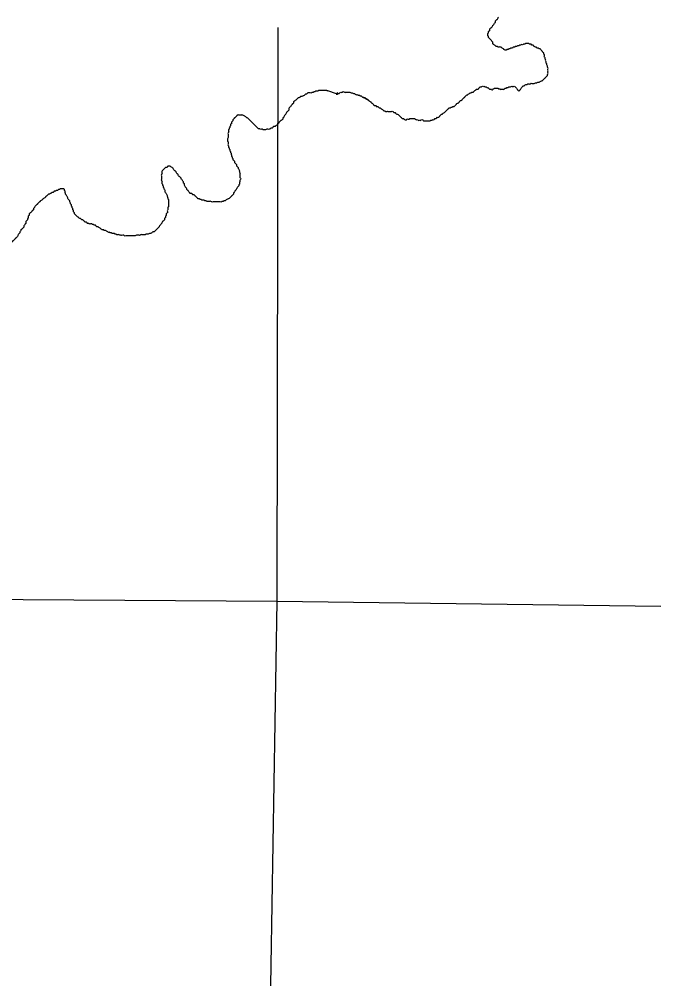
# Model space of a CAD drawing. Extents: x 813775 to 1157140, y 1757555 to 1979907.
# Drawn here: x 1050987 to 1054125, y 1807217 to 1811959 of the extents above; entities that cross this region are included whole.
import ezdxf

# ---------------------------------------------------------------- set-up
doc = ezdxf.new("R2010")
doc.units = 0
doc.layers.add('Level 35', color=7, linetype='Continuous')
doc.layers.add('Level 4', color=7, linetype='Continuous')

msp = doc.modelspace()

# ---------------------------------------------------------------- linework, layer by layer
at = {"layer": 'Level 35'}
msp.add_lwpolyline([(1052560.3, 1811588.4), (1052508.2, 1811605.7)], dxfattribs=at)
for points in [[(1053581.1, 1811791.5), (1053578.1, 1811794.4), (1053575.2, 1811797.4), (1053572.2, 1811800.3), (1053569.3, 1811803.2), (1053566.3, 1811809.1), (1053563.4, 1811812.1), (1053557.5, 1811812.1), (1053554.6, 1811815), (1053548.7, 1811815), (1053545.8, 1811818), (1053539.9, 1811820.9), (1053534, 1811823.8), (1053531, 1811826.8), (1053528.1, 1811829.7), (1053522.2, 1811829.7), (1053519.3, 1811832.7), (1053516.3, 1811835.6), (1053510.5, 1811835.6), (1053507.5, 1811838.6), (1053501.6, 1811838.6), (1053495.7, 1811838.6), (1053489.9, 1811838.6), (1053486.9, 1811835.6), (1053481, 1811835.6), (1053478.1, 1811832.7), (1053472.2, 1811832.7), (1053466.3, 1811829.7), (1053460.4, 1811829.7), (1053457.5, 1811826.8), (1053451.6, 1811826.8), (1053445.7, 1811823.8), (1053439.8, 1811823.8), (1053436.9, 1811820.9), (1053431, 1811820.9), (1053428.1, 1811818), (1053422.2, 1811815), (1053416.3, 1811815), (1053413.4, 1811812.1), (1053407.5, 1811812.1), (1053404.5, 1811809.1), (1053398.7, 1811809.1), (1053395.7, 1811806.2), (1053389.8, 1811806.2), (1053384, 1811809.1), (1053381, 1811812.1), (1053375.1, 1811815), (1053372.2, 1811818), (1053366.3, 1811820.9), (1053360.4, 1811820.9), (1053354.5, 1811820.9), (1053351.6, 1811823.8), (1053345.7, 1811823.8), (1053342.8, 1811826.8), (1053336.9, 1811829.7), (1053333.9, 1811832.7), (1053331, 1811835.6), (1053328.1, 1811838.6), (1053328.1, 1811844.4), (1053325.1, 1811847.4), (1053322.2, 1811853.3), (1053319.2, 1811856.2), (1053316.3, 1811859.2), (1053313.4, 1811862.1), (1053310.4, 1811865), (1053307.5, 1811868), (1053307.5, 1811873.9), (1053304.5, 1811876.8), (1053304.5, 1811882.7), (1053304.5, 1811888.6), (1053307.5, 1811891.5), (1053307.5, 1811897.4), (1053310.4, 1811900.4), (1053313.4, 1811903.3), (1053313.4, 1811909.2), (1053316.3, 1811912.1), (1053319.2, 1811915.1), (1053322.2, 1811918), (1053325.1, 1811921), (1053328.1, 1811926.9), (1053331, 1811929.8), (1053333.9, 1811932.7), (1053336.9, 1811938.6), (1053339.8, 1811941.6), (1053342.8, 1811944.5), (1053342.8, 1811950.4), (1053345.7, 1811953.3), (1053348.7, 1811956.3), (1053351.6, 1811959.2), (1053354.5, 1811965.1), (1053357.5, 1811968.1)], [(1053304.5, 1811620.8), (1053307.5, 1811617.8), (1053310.4, 1811614.9), (1053316.3, 1811612), (1053322.2, 1811612), (1053325.1, 1811609), (1053328.1, 1811612), (1053333.9, 1811614.9), (1053336.9, 1811617.8), (1053342.8, 1811617.8), (1053348.7, 1811617.8), (1053354.5, 1811617.8), (1053357.5, 1811614.9), (1053363.4, 1811614.9), (1053366.3, 1811612), (1053372.2, 1811612), (1053378.1, 1811612), (1053384, 1811612), (1053386.9, 1811614.9), (1053389.8, 1811617.8), (1053395.7, 1811617.8), (1053398.7, 1811620.8), (1053404.5, 1811620.8), (1053407.5, 1811623.7), (1053413.4, 1811623.7), (1053419.3, 1811626.7), (1053425.1, 1811626.7), (1053431, 1811626.7), (1053436.9, 1811626.7), (1053439.8, 1811623.7), (1053442.8, 1811620.8), (1053445.7, 1811617.8), (1053448.7, 1811612), (1053451.6, 1811609), (1053454.6, 1811606.1), (1053457.5, 1811603.1), (1053460.4, 1811606.1), (1053463.4, 1811609), (1053466.3, 1811612), (1053469.3, 1811617.8), (1053472.2, 1811620.8), (1053475.2, 1811626.7), (1053478.1, 1811629.6), (1053484, 1811629.6), (1053486.9, 1811632.6), (1053492.8, 1811635.5), (1053498.7, 1811635.5), (1053501.6, 1811638.4), (1053507.5, 1811638.4), (1053513.4, 1811638.4), (1053516.3, 1811641.4), (1053522.2, 1811641.4), (1053528.1, 1811641.4), (1053534, 1811641.4), (1053539.9, 1811644.3), (1053545.8, 1811644.3), (1053551.6, 1811647.3), (1053557.5, 1811647.3), (1053563.4, 1811650.2), (1053569.3, 1811653.2), (1053575.2, 1811656.1), (1053578.1, 1811659), (1053581.1, 1811662), (1053584, 1811664.9), (1053586.9, 1811667.9), (1053589.9, 1811670.8), (1053592.8, 1811673.8), (1053595.8, 1811676.7), (1053598.7, 1811679.6), (1053598.7, 1811685.5), (1053601.6, 1811688.5), (1053601.6, 1811694.4), (1053601.6, 1811700.2), (1053601.6, 1811706.1), (1053601.6, 1811712), (1053601.6, 1811717.9), (1053598.7, 1811720.8), (1053598.7, 1811726.7), (1053595.8, 1811732.6), (1053595.8, 1811738.5), (1053592.8, 1811741.4), (1053592.8, 1811747.3), (1053589.9, 1811753.2), (1053589.9, 1811759.1), (1053586.9, 1811762), (1053586.9, 1811767.9), (1053584, 1811770.9), (1053584, 1811776.8), (1053584, 1811782.6), (1053581.1, 1811785.6), (1053581.1, 1811791.5)], [(1052511.1, 1811602.7), (1052508.2, 1811605.7), (1052502.3, 1811605.7), (1052496.4, 1811605.7), (1052490.5, 1811605.7), (1052484.6, 1811605.7), (1052478.8, 1811605.7), (1052472.9, 1811605.7), (1052467, 1811605.7), (1052464, 1811602.7), (1052458.2, 1811602.7), (1052452.3, 1811602.7), (1052449.3, 1811599.8), (1052443.5, 1811599.8), (1052440.5, 1811596.8), (1052434.6, 1811596.8), (1052431.7, 1811593.9), (1052425.8, 1811593.9), (1052419.9, 1811593.9), (1052414, 1811593.9), (1052411.1, 1811591), (1052408.2, 1811588), (1052402.3, 1811588), (1052399.3, 1811585.1), (1052396.4, 1811582.1), (1052390.5, 1811579.2), (1052384.6, 1811576.2), (1052378.7, 1811576.2), (1052375.8, 1811573.3), (1052369.9, 1811570.4), (1052364, 1811567.4), (1052361.1, 1811564.5), (1052358.1, 1811561.5), (1052355.2, 1811558.6), (1052349.3, 1811555.6), (1052346.4, 1811552.7), (1052343.4, 1811549.8), (1052343.4, 1811543.9), (1052340.5, 1811540.9), (1052337.5, 1811538), (1052334.6, 1811535), (1052331.7, 1811532.1), (1052328.7, 1811526.2), (1052325.8, 1811523.3), (1052322.8, 1811520.3), (1052319.9, 1811514.4), (1052319.9, 1811508.6), (1052317, 1811505.6), (1052314, 1811502.7), (1052311.1, 1811499.7), (1052308.1, 1811496.8), (1052305.2, 1811490.9), (1052302.2, 1811485), (1052299.3, 1811482.1), (1052296.4, 1811476.2), (1052293.4, 1811473.2), (1052290.5, 1811470.3), (1052290.5, 1811464.4), (1052287.5, 1811461.5), (1052281.7, 1811458.5), (1052278.7, 1811455.6), (1052275.8, 1811452.6), (1052272.8, 1811449.7), (1052269.9, 1811443.8), (1052266.9, 1811440.9), (1052264, 1811437.9), (1052261.1, 1811435), (1052255.2, 1811432), (1052252.2, 1811429.1), (1052246.4, 1811429.1), (1052243.4, 1811426.2), (1052240.5, 1811423.2), (1052237.5, 1811420.3), (1052231.6, 1811420.3), (1052228.7, 1811417.3), (1052222.8, 1811414.4), (1052216.9, 1811414.4), (1052211.1, 1811414.4), (1052205.2, 1811411.4), (1052199.3, 1811411.4), (1052193.4, 1811411.4), (1052190.5, 1811414.4), (1052184.6, 1811414.4), (1052178.7, 1811414.4), (1052175.8, 1811417.3), (1052169.9, 1811417.3), (1052166.9, 1811420.3), (1052164, 1811423.2), (1052161, 1811426.2), (1052158.1, 1811429.1), (1052155.2, 1811432)], [(1052563.2, 1811594.3), (1052554.4, 1811588.4), (1052560.3, 1811588.4), (1052563.2, 1811591.4), (1052569.1, 1811591.4), (1052572, 1811594.3), (1052577.9, 1811597.2), (1052583.8, 1811597.2), (1052586.7, 1811600.2), (1052592.6, 1811600.2), (1052598.5, 1811597.2), (1052604.4, 1811597.2), (1052610.3, 1811597.2), (1052616.1, 1811597.2), (1052622, 1811597.2), (1052627.9, 1811594.3), (1052633.8, 1811594.3), (1052639.7, 1811591.4), (1052645.6, 1811591.4), (1052648.5, 1811588.4), (1052654.4, 1811585.5), (1052660.3, 1811585.5), (1052663.2, 1811582.5), (1052669.1, 1811582.5), (1052672, 1811579.6), (1052677.9, 1811579.6), (1052680.9, 1811576.6), (1052683.8, 1811573.7), (1052686.7, 1811573.7), (1052689.7, 1811570.8), (1052695.6, 1811570.8), (1052698.5, 1811567.8), (1052701.5, 1811564.9), (1052707.3, 1811561.9), (1052686.7, 1811573.7), (1052710.3, 1811561.9), (1052713.2, 1811559), (1052716.2, 1811556), (1052719.1, 1811553.1), (1052725, 1811550.2), (1052727.9, 1811547.2), (1052730.9, 1811544.3), (1052733.8, 1811541.3), (1052736.8, 1811538.4), (1052739.7, 1811535.4), (1052742.6, 1811532.5), (1052748.5, 1811532.5), (1052751.5, 1811529.6), (1052754.4, 1811526.6), (1052760.3, 1811526.6), (1052763.2, 1811523.7), (1052766.2, 1811520.7), (1052772.1, 1811520.7), (1052775, 1811517.8), (1052777.9, 1811514.8), (1052783.8, 1811511.9), (1052786.8, 1811509), (1052789.7, 1811506), (1052795.6, 1811506), (1052798.5, 1811503.1), (1052804.4, 1811503.1), (1052810.3, 1811503.1), (1052816.2, 1811503.1), (1052822.1, 1811503.1), (1052828, 1811503.1), (1052833.8, 1811503.1), (1052836.8, 1811500.1), (1052839.7, 1811497.2), (1052845.6, 1811497.2), (1052848.5, 1811494.2), (1052851.5, 1811491.3), (1052857.4, 1811488.4), (1052863.3, 1811485.4), (1052866.2, 1811482.5), (1052869.1, 1811479.5), (1052872.1, 1811476.6), (1052875, 1811473.6), (1052878, 1811470.7), (1052880.9, 1811467.8), (1052886.8, 1811467.8), (1052889.7, 1811464.8), (1052895.6, 1811461.9), (1052901.5, 1811461.9), (1052904.4, 1811464.8), (1052910.3, 1811464.8), (1052916.2, 1811464.8), (1052919.2, 1811467.8), (1052925, 1811467.8), (1052930.9, 1811467.8), (1052936.8, 1811467.8), (1052942.7, 1811467.8)], [(1052942.7, 1811467.8), (1052945.6, 1811464.8), (1052951.5, 1811461.9), (1052957.4, 1811461.9), (1052960.3, 1811458.9), (1052966.2, 1811458.9), (1052972.1, 1811458.9), (1052975, 1811461.9), (1052980.9, 1811461.9), (1052983.9, 1811458.9), (1052989.8, 1811456), (1052995.6, 1811456), (1053001.5, 1811456), (1053007.4, 1811456), (1053013.3, 1811456), (1053019.2, 1811456), (1053022.1, 1811458.9), (1053028, 1811458.9), (1053030.9, 1811461.9), (1053036.8, 1811461.9), (1053039.8, 1811464.8), (1053042.7, 1811467.8), (1053048.6, 1811467.8), (1053051.5, 1811470.7), (1053054.5, 1811473.6), (1053060.4, 1811473.6), (1053063.3, 1811476.6), (1053066.2, 1811479.5), (1053069.2, 1811482.5), (1053072.1, 1811485.4), (1053075.1, 1811488.4), (1053080.9, 1811491.3), (1053083.9, 1811494.2), (1053089.8, 1811497.2), (1053092.7, 1811500.1), (1053095.7, 1811503.1), (1053098.6, 1811506), (1053101.5, 1811509), (1053104.5, 1811511.9), (1053107.4, 1811514.8), (1053110.4, 1811517.8), (1053113.3, 1811520.7), (1053119.2, 1811520.7), (1053122.1, 1811523.7), (1053128, 1811523.7), (1053131, 1811526.6), (1053136.8, 1811526.6), (1053139.8, 1811529.6), (1053142.7, 1811532.5), (1053145.7, 1811535.4), (1053148.6, 1811538.4), (1053151.6, 1811541.3), (1053157.4, 1811544.3), (1053160.4, 1811547.2), (1053163.3, 1811550.2), (1053166.3, 1811553.1), (1053169.2, 1811556), (1053175.1, 1811559), (1053178, 1811561.9), (1053181, 1811564.9), (1053183.9, 1811567.8), (1053186.9, 1811570.8), (1053189.8, 1811573.7), (1053192.7, 1811576.6), (1053195.7, 1811579.6), (1053198.6, 1811582.5), (1053204.5, 1811585.5), (1053207.4, 1811588.4), (1053213.3, 1811591.4), (1053216.3, 1811594.3), (1053222.2, 1811594.3), (1053225.1, 1811597.2), (1053231, 1811597.2), (1053233.9, 1811600.2), (1053236.9, 1811603.1), (1053239.8, 1811606.1), (1053245.7, 1811609), (1053248.6, 1811612), (1053254.5, 1811612), (1053257.5, 1811614.9), (1053260.4, 1811617.8), (1053263.3, 1811620.8), (1053266.3, 1811623.7), (1053272.2, 1811623.7), (1053275.1, 1811626.7), (1053281, 1811626.7), (1053286.9, 1811626.7), (1053289.8, 1811623.7), (1053295.7, 1811623.7), (1053298.6, 1811620.8), (1053304.5, 1811620.8)], [(1052155.2, 1811432), (1052152.2, 1811435), (1052149.3, 1811437.9), (1052146.3, 1811440.9), (1052143.4, 1811443.8), (1052140.4, 1811446.8), (1052137.5, 1811449.7), (1052134.6, 1811452.6), (1052131.6, 1811455.6), (1052128.7, 1811458.5), (1052125.7, 1811461.5), (1052122.8, 1811464.4), (1052119.9, 1811467.4), (1052114, 1811470.3), (1052111, 1811473.2), (1052108.1, 1811476.2), (1052102.2, 1811479.1), (1052096.3, 1811482.1), (1052090.4, 1811485), (1052084.6, 1811485), (1052078.7, 1811485), (1052072.8, 1811485), (1052066.9, 1811485), (1052064, 1811482.1), (1052061, 1811479.1), (1052058.1, 1811476.2), (1052055.1, 1811473.2), (1052052.2, 1811470.3), (1052049.3, 1811467.4), (1052046.3, 1811464.4), (1052043.4, 1811461.5), (1052043.4, 1811455.6), (1052040.4, 1811452.6), (1052037.5, 1811449.7), (1052037.5, 1811443.8), (1052034.5, 1811440.9), (1052031.6, 1811437.9), (1052031.6, 1811432), (1052028.7, 1811429.1), (1052028.7, 1811423.2), (1052025.7, 1811420.3), (1052025.7, 1811414.4), (1052022.8, 1811411.4), (1052022.8, 1811405.6), (1052022.8, 1811399.7), (1052019.8, 1811396.7), (1052019.8, 1811390.8), (1052019.8, 1811385), (1052019.8, 1811379.1), (1052019.8, 1811373.2), (1052016.9, 1811367.3), (1052016.9, 1811361.4), (1052016.9, 1811355.5), (1052019.8, 1811352.6), (1052019.8, 1811346.7), (1052019.8, 1811340.8), (1052019.8, 1811334.9), (1052022.8, 1811332), (1052022.8, 1811326.1), (1052025.7, 1811323.2), (1052025.7, 1811317.3), (1052028.7, 1811314.3), (1052028.7, 1811308.4), (1052031.6, 1811305.5), (1052031.6, 1811299.6), (1052034.5, 1811296.7), (1052034.5, 1811290.8), (1052037.5, 1811287.8), (1052037.5, 1811282), (1052040.4, 1811279), (1052040.4, 1811273.1), (1052043.4, 1811270.2), (1052043.4, 1811264.3), (1052046.3, 1811261.4), (1052049.3, 1811258.4), (1052052.2, 1811255.5), (1052052.2, 1811249.6), (1052055.1, 1811246.6), (1052058.1, 1811243.7), (1052061, 1811240.8), (1052061, 1811234.9), (1052064, 1811231.9), (1052066.9, 1811229), (1052069.8, 1811226), (1052069.8, 1811220.2), (1052072.8, 1811217.2), (1052075.7, 1811211.3), (1052075.7, 1811205.4), (1052078.7, 1811199.6), (1052078.7, 1811193.7), (1052078.7, 1811187.8)], [(1051772.7, 1811190.7), (1051769.8, 1811193.7), (1051766.8, 1811196.6), (1051763.9, 1811202.5), (1051761, 1811205.4), (1051758, 1811208.4), (1051755.1, 1811211.3), (1051752.1, 1811214.3), (1051749.2, 1811220.2), (1051746.2, 1811223.1), (1051743.3, 1811226), (1051737.4, 1811229), (1051734.5, 1811231.9), (1051728.6, 1811231.9), (1051722.7, 1811231.9), (1051719.8, 1811229), (1051716.8, 1811226), (1051710.9, 1811226), (1051708, 1811223.1), (1051705.1, 1811220.2), (1051702.1, 1811217.2), (1051699.2, 1811214.3), (1051696.2, 1811211.3), (1051693.3, 1811205.4), (1051693.3, 1811199.6), (1051693.3, 1811193.7), (1051690.4, 1811190.7), (1051690.4, 1811184.8), (1051690.4, 1811179), (1051690.4, 1811173.1), (1051690.4, 1811167.2), (1051690.4, 1811161.3), (1051693.3, 1811158.4), (1051693.3, 1811152.5), (1051693.3, 1811146.6), (1051696.2, 1811143.6), (1051696.2, 1811137.7), (1051699.2, 1811134.8), (1051699.2, 1811128.9), (1051702.1, 1811126), (1051702.1, 1811120.1), (1051705.1, 1811117.1), (1051708, 1811111.3), (1051708, 1811105.4), (1051710.9, 1811102.4), (1051713.9, 1811096.5), (1051716.8, 1811090.7), (1051719.8, 1811084.8), (1051719.8, 1811078.9), (1051722.7, 1811075.9), (1051722.7, 1811070.1), (1051725.7, 1811067.1), (1051725.7, 1811061.2), (1051725.7, 1811055.3), (1051725.7, 1811049.5), (1051725.7, 1811043.6), (1051725.7, 1811037.7), (1051725.7, 1811031.8), (1051722.7, 1811028.9), (1051722.7, 1811023), (1051722.7, 1811017.1), (1051719.8, 1811014.1), (1051719.8, 1811008.3), (1051719.8, 1811002.4), (1051716.8, 1810999.4), (1051713.9, 1810993.5), (1051713.9, 1810987.7), (1051710.9, 1810984.7), (1051710.9, 1810978.8), (1051708, 1810975.9), (1051705.1, 1810972.9), (1051705.1, 1810967.1), (1051702.1, 1810964.1), (1051699.2, 1810961.2), (1051696.2, 1810958.2), (1051693.3, 1810952.3), (1051690.4, 1810949.4), (1051687.4, 1810943.5), (1051684.5, 1810940.6), (1051681.5, 1810937.6), (1051678.6, 1810931.7), (1051675.6, 1810928.8), (1051672.7, 1810925.9), (1051669.8, 1810922.9), (1051666.8, 1810920), (1051663.9, 1810917), (1051660.9, 1810914.1), (1051658, 1810911.1), (1051655.1, 1810908.2), (1051649.2, 1810908.2), (1051646.2, 1810905.3)], [(1052078.7, 1811187.8), (1052078.7, 1811181.9), (1052078.7, 1811176), (1052081.6, 1811173.1), (1052081.6, 1811167.2), (1052078.7, 1811161.3), (1052078.7, 1811155.4), (1052075.7, 1811149.5), (1052075.7, 1811143.6), (1052072.8, 1811140.7), (1052072.8, 1811134.8), (1052069.8, 1811131.9), (1052066.9, 1811128.9), (1052064, 1811123), (1052061, 1811120.1), (1052058.1, 1811114.2), (1052055.1, 1811111.3), (1052052.2, 1811105.4), (1052049.3, 1811102.4), (1052046.3, 1811099.5), (1052046.3, 1811093.6), (1052043.4, 1811090.7), (1052040.4, 1811087.7), (1052037.5, 1811084.8), (1052034.5, 1811081.8), (1052031.6, 1811078.9), (1052028.7, 1811075.9), (1052025.7, 1811073), (1052019.8, 1811070.1), (1052014, 1811067.1), (1052008.1, 1811064.2), (1052005.1, 1811061.2), (1051999.2, 1811061.2), (1051996.3, 1811058.3), (1051990.4, 1811058.3), (1051987.5, 1811055.3), (1051981.6, 1811055.3), (1051975.7, 1811055.3), (1051969.8, 1811055.3), (1051963.9, 1811055.3), (1051958.1, 1811055.3), (1051952.2, 1811055.3), (1051946.3, 1811055.3), (1051940.4, 1811055.3), (1051934.5, 1811058.3), (1051928.6, 1811058.3), (1051922.8, 1811058.3), (1051916.9, 1811058.3), (1051911, 1811061.2), (1051905.1, 1811061.2), (1051902.2, 1811064.2), (1051896.3, 1811064.2), (1051890.4, 1811064.2), (1051887.5, 1811067.1), (1051881.6, 1811067.1), (1051878.6, 1811070.1), (1051872.7, 1811070.1), (1051869.8, 1811073), (1051866.9, 1811075.9), (1051863.9, 1811078.9), (1051861, 1811081.8), (1051858, 1811084.8), (1051855.1, 1811087.7), (1051852.2, 1811090.7), (1051846.3, 1811090.7), (1051843.3, 1811093.6), (1051840.4, 1811096.5), (1051834.5, 1811096.5), (1051831.6, 1811099.5), (1051828.6, 1811102.4), (1051825.7, 1811105.4), (1051822.7, 1811111.3), (1051819.8, 1811114.2), (1051816.9, 1811117.1), (1051813.9, 1811123), (1051811, 1811126), (1051808, 1811131.9), (1051805.1, 1811137.7), (1051805.1, 1811143.6), (1051802.1, 1811146.6), (1051799.2, 1811149.5), (1051799.2, 1811155.4), (1051796.3, 1811158.4), (1051793.3, 1811164.2), (1051790.4, 1811167.2), (1051787.4, 1811173.1), (1051784.5, 1811176), (1051781.5, 1811179), (1051778.6, 1811181.9), (1051775.7, 1811184.8), (1051772.7, 1811190.7)], [(1051249.1, 1811031.8), (1051246.1, 1811034.7), (1051246.1, 1811040.6), (1051243.2, 1811043.6), (1051240.3, 1811049.5), (1051237.3, 1811055.3), (1051237.3, 1811061.2), (1051234.4, 1811064.2), (1051231.4, 1811067.1), (1051228.5, 1811073), (1051225.5, 1811078.9), (1051222.6, 1811084.8), (1051219.7, 1811090.7), (1051216.7, 1811093.6), (1051216.7, 1811099.5), (1051213.8, 1811102.4), (1051213.8, 1811108.3), (1051210.8, 1811111.3), (1051210.8, 1811117.1), (1051207.9, 1811120.1), (1051202, 1811120.1), (1051196.1, 1811120.1), (1051190.2, 1811120.1), (1051187.3, 1811117.1), (1051181.4, 1811117.1), (1051178.5, 1811114.2), (1051175.5, 1811111.3), (1051169.7, 1811111.3), (1051166.7, 1811108.3), (1051160.8, 1811108.3), (1051157.9, 1811105.4), (1051154.9, 1811102.4), (1051149.1, 1811102.4), (1051146.1, 1811099.5), (1051140.2, 1811096.5), (1051137.3, 1811093.6), (1051131.4, 1811093.6), (1051128.5, 1811090.7), (1051125.5, 1811087.7), (1051122.6, 1811084.8), (1051119.6, 1811081.8), (1051116.7, 1811078.9), (1051113.8, 1811075.9), (1051107.9, 1811073), (1051104.9, 1811070.1), (1051102, 1811067.1), (1051099.1, 1811064.2), (1051093.2, 1811061.2), (1051090.2, 1811058.3), (1051087.3, 1811055.3), (1051084.3, 1811052.4), (1051081.4, 1811049.5), (1051078.5, 1811046.5), (1051075.5, 1811043.6), (1051072.6, 1811040.6), (1051069.6, 1811037.7), (1051066.7, 1811034.7), (1051063.7, 1811028.9), (1051060.8, 1811025.9), (1051057.9, 1811023), (1051057.9, 1811017.1), (1051054.9, 1811014.1), (1051052, 1811011.2), (1051049, 1811008.3), (1051046.1, 1811005.3), (1051043.2, 1811002.4), (1051040.2, 1810999.4), (1051037.3, 1810996.5), (1051037.3, 1810990.6), (1051034.3, 1810987.7), (1051031.4, 1810981.8), (1051031.4, 1810975.9), (1051028.4, 1810972.9), (1051028.4, 1810967.1), (1051025.5, 1810964.1), (1051022.6, 1810961.2), (1051019.6, 1810955.3), (1051019.6, 1810949.4), (1051016.7, 1810946.5), (1051013.7, 1810940.6), (1051010.8, 1810937.6), (1051010.8, 1810931.7), (1051007.9, 1810928.8), (1051004.9, 1810925.9), (1051002, 1810922.9), (1050999, 1810920), (1050996.1, 1810917), (1050993.1, 1810911.1), (1050990.2, 1810908.2), (1050990.2, 1810902.3), (1050987.3, 1810899.4)], [(1051646.2, 1810905.3), (1051643.3, 1810902.3), (1051637.4, 1810899.4), (1051631.5, 1810899.4), (1051625.6, 1810896.4), (1051619.7, 1810896.4), (1051613.9, 1810896.4), (1051610.9, 1810893.5), (1051605, 1810893.5), (1051599.2, 1810893.5), (1051593.3, 1810893.5), (1051587.4, 1810893.5), (1051584.4, 1810890.5), (1051578.6, 1810890.5), (1051572.7, 1810890.5), (1051566.8, 1810890.5), (1051560.9, 1810887.6), (1051555, 1810887.6), (1051549.1, 1810887.6), (1051543.3, 1810887.6), (1051537.4, 1810887.6), (1051531.5, 1810887.6), (1051525.6, 1810887.6), (1051519.7, 1810887.6), (1051513.8, 1810887.6), (1051508, 1810887.6), (1051505, 1810890.5), (1051499.1, 1810890.5), (1051493.3, 1810890.5), (1051487.4, 1810890.5), (1051481.5, 1810893.5), (1051475.6, 1810893.5), (1051469.7, 1810893.5), (1051466.8, 1810896.4), (1051460.9, 1810896.4), (1051458, 1810899.4), (1051452.1, 1810899.4), (1051446.2, 1810899.4), (1051443.2, 1810902.3), (1051437.4, 1810902.3), (1051434.4, 1810905.3), (1051428.5, 1810905.3), (1051425.6, 1810908.2), (1051419.7, 1810911.1), (1051413.8, 1810914.1), (1051407.9, 1810914.1), (1051405, 1810917), (1051399.1, 1810917), (1051396.2, 1810920), (1051390.3, 1810922.9), (1051387.3, 1810925.9), (1051381.5, 1810928.8), (1051378.5, 1810931.7), (1051372.6, 1810931.7), (1051369.7, 1810934.7), (1051366.8, 1810937.6), (1051363.8, 1810940.6), (1051357.9, 1810940.6), (1051355, 1810943.5), (1051349.1, 1810943.5), (1051346.2, 1810946.5), (1051340.3, 1810946.5), (1051334.4, 1810946.5), (1051331.5, 1810949.4), (1051325.6, 1810949.4), (1051322.6, 1810952.3), (1051319.7, 1810955.3), (1051313.8, 1810955.3), (1051310.9, 1810958.2), (1051307.9, 1810961.2), (1051305, 1810964.1), (1051302, 1810967.1), (1051296.2, 1810967.1), (1051293.2, 1810970), (1051290.3, 1810972.9), (1051284.4, 1810975.9), (1051281.4, 1810978.8), (1051275.6, 1810981.8), (1051272.6, 1810984.7), (1051269.7, 1810987.7), (1051266.7, 1810990.6), (1051263.8, 1810993.5), (1051260.8, 1810996.5), (1051260.8, 1811002.4), (1051257.9, 1811005.3), (1051255, 1811008.3), (1051255, 1811014.1), (1051252, 1811017.1), (1051252, 1811023), (1051249.1, 1811025.9), (1051249.1, 1811031.8)], [(1050987.3, 1810899.4), (1050984.3, 1810896.4), (1050981.4, 1810890.5), (1050978.4, 1810884.7), (1050975.5, 1810881.7), (1050972.6, 1810878.8), (1050969.6, 1810875.8), (1050966.7, 1810872.9), (1050963.7, 1810869.9), (1050960.8, 1810867), (1050957.8, 1810864.1), (1050954.9, 1810861.1), (1050952, 1810858.2), (1050949, 1810855.2), (1050946.1, 1810852.3), (1050940.2, 1810849.3), (1050937.3, 1810846.4), (1050931.4, 1810843.5), (1050928.4, 1810840.5), (1050922.5, 1810837.6), (1050919.6, 1810834.6), (1050913.7, 1810834.6), (1050910.8, 1810831.7), (1050907.8, 1810828.7), (1050901.9, 1810828.7), (1050896.1, 1810828.7), (1050893.1, 1810825.8), (1050887.2, 1810825.8), (1050884.3, 1810828.7), (1050878.4, 1810828.7), (1050875.5, 1810825.8), (1050869.6, 1810825.8), (1050866.6, 1810828.7), (1050860.8, 1810828.7), (1050854.9, 1810828.7), (1050849, 1810828.7), (1050843.1, 1810828.7), (1050837.2, 1810828.7), (1050834.3, 1810831.7), (1050831.3, 1810834.6), (1050828.4, 1810837.6), (1050825.5, 1810840.5), (1050822.5, 1810843.5), (1050822.5, 1810849.3), (1050819.6, 1810852.3), (1050819.6, 1810858.2), (1050816.6, 1810861.1), (1050813.7, 1810864.1), (1050810.8, 1810869.9), (1050807.8, 1810872.9), (1050807.8, 1810878.8), (1050804.9, 1810881.7), (1050804.9, 1810887.6), (1050801.9, 1810890.5), (1050801.9, 1810896.4), (1050799, 1810899.4), (1050796, 1810905.3), (1050793.1, 1810911.1), (1050793.1, 1810917), (1050790.2, 1810920), (1050790.2, 1810925.9), (1050787.2, 1810928.8), (1050784.3, 1810934.7), (1050781.3, 1810937.6), (1050781.3, 1810943.5), (1050778.4, 1810946.5), (1050775.5, 1810949.4), (1050772.5, 1810952.3), (1050769.6, 1810955.3), (1050766.6, 1810961.2), (1050763.7, 1810964.1), (1050760.7, 1810967.1), (1050754.9, 1810970), (1050751.9, 1810972.9), (1050746, 1810972.9), (1050743.1, 1810975.9), (1050740.2, 1810978.8), (1050734.3, 1810978.8), (1050728.4, 1810978.8), (1050722.5, 1810978.8), (1050719.6, 1810975.9), (1050713.7, 1810975.9), (1050710.7, 1810972.9), (1050707.8, 1810970), (1050704.8, 1810967.1), (1050701.9, 1810964.1), (1050699, 1810961.2)]]:
    msp.add_spline(points, degree=3, dxfattribs=at)
at = {"layer": 'Level 4'}
for points in [[(1052265.5, 1811916.9), (1052261, 1809083.5)], [(1043234, 1809142), (1052261, 1809083.5)], [(1052261, 1809083.5), (1052181.9, 1804286.3)], [(1052261, 1809083.5), (1062385.1, 1808950.7)]]:
    msp.add_lwpolyline(points, dxfattribs=at)

doc.saveas('drawing.dxf')
